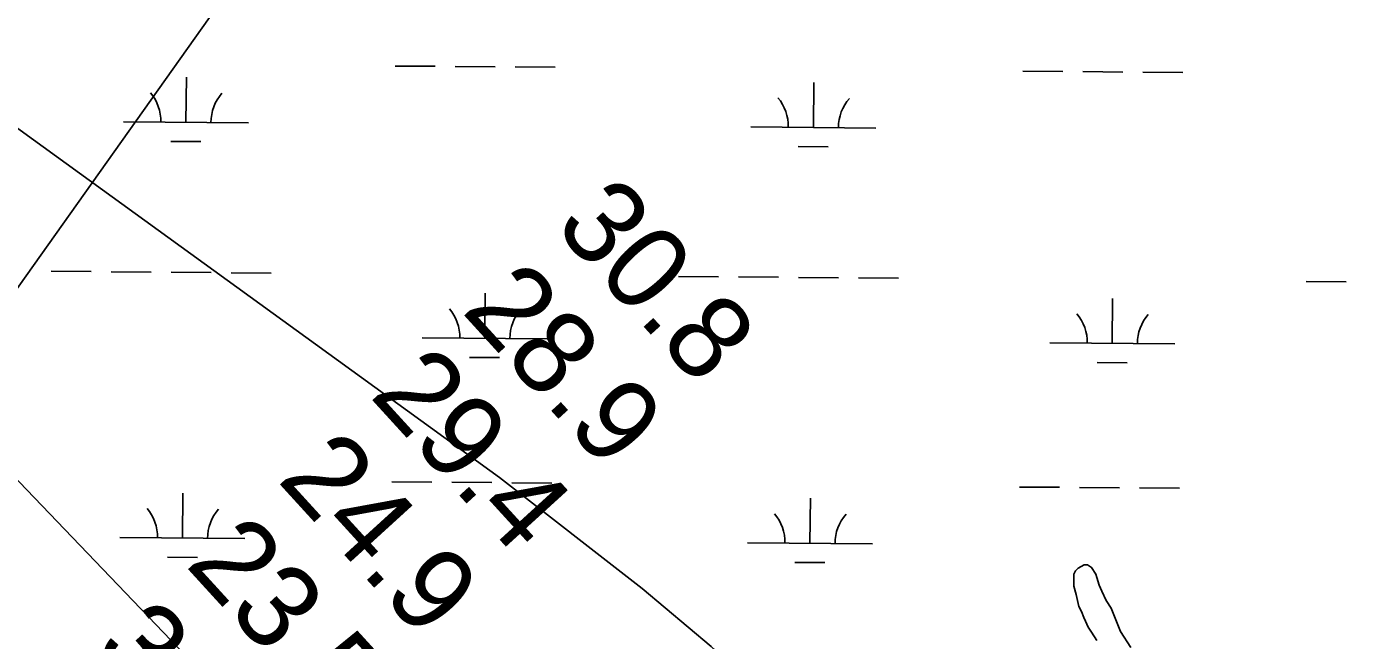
# Model space of a CAD drawing. Extents: x 3271442 to 3309282, y 752266 to 777610.
# Drawn here: x 3294405 to 3295468, y 766986 to 767477 of the extents above; entities that cross this region are included whole.
import ezdxf

# ---------------------------------------------------------------- set-up
doc = ezdxf.new("R2010")
doc.units = 0
for name, color, linetype in [('V-RIVR-RANG', 7, 'Continuous'), ('V-SITE-VEGE', 7, 'Continuous'), ('V-TOPO-MAJR', 7, 'Continuous'), ('V-WETL-SWMP', 7, 'Continuous')]:
    doc.layers.add(name, color=color, linetype=linetype)

msp = doc.modelspace()

# ---------------------------------------------------------------- linework, layer by layer
at = {"layer": 'V-RIVR-RANG'}
msp.add_line((3294641.4, 767611), (3293947, 766632.3), dxfattribs=at)
at = {"layer": 'V-SITE-VEGE'}
for points in [[(3295261.5, 766986.1), (3295257.4, 766992.9), (3295254.6, 766997), (3295252.6, 767001.7), (3295251.2, 767004.5), (3295249.2, 767009.3), (3295247.2, 767013.3), (3295245.1, 767022.9), (3295243.1, 767029.7), (3295243.1, 767039.2), (3295244.5, 767042), (3295246.5, 767044), (3295251.3, 767046.7), (3295254, 767046.7), (3295257.4, 767044.7), (3295260.8, 767039.2), (3295261.5, 767036.5)], [(3295261.5, 767036.5), (3295263.5, 767030.4), (3295265.6, 767025.6), (3295269, 767018.1), (3295273.1, 767012), (3295280.5, 766993.5), (3295288.7, 766980.6)]]:
    msp.add_lwpolyline(points, dxfattribs=at)
at = {"layer": 'V-TOPO-MAJR'}
for points in [[(3295685.6, 766055.3), (3295639, 766117.6), (3295592.8, 766180.2), (3295546.9, 766243.1), (3295497, 766311.7), (3295476.1, 766340.3), (3295454.9, 766368.7), (3295433.5, 766396.9), (3295411.9, 766425), (3295101.1, 766824.6), (3295054.8, 766879.8), (3295005.9, 766932.5), (3294953.2, 766981.4), (3294898, 767027.8), (3294783.8, 767116.7), (3294318.8, 767453.5)], [(3294326.6, 767189.2), (3294563.5, 766941.9)]]:
    msp.add_lwpolyline(points, dxfattribs=at)
at = {"layer": 'V-WETL-SWMP'}
for p, q in [((3294700.4, 767445.8), (3294732.4, 767445.6)), ((3294748.4, 767445.4), (3294780.4, 767445.2)), ((3294796.4, 767445.1), (3294828.4, 767444.8)), ((3295202.3, 767441.7), (3295234.3, 767441.4)), ((3295250.3, 767441.3), (3295282.3, 767441)), ((3295298.3, 767440.9), (3295330.3, 767440.7)), ((3294533, 767400.8), (3294533.3, 767436.8)), ((3295034.9, 767396.7), (3295035.2, 767432.7)), ((3294483, 767401.2), (3294583, 767400.4)), ((3294984.9, 767397.1), (3295084.9, 767396.2)), ((3294520.9, 767385.5), (3294544.9, 767385.3)), ((3295022.7, 767381.3), (3295046.7, 767381.1)), ((3294425.2, 767281.6), (3294457.2, 767281.3)), ((3294473.2, 767281.2), (3294505.2, 767280.9)), ((3294521.2, 767280.8), (3294553.1, 767280.5)), ((3294569.1, 767280.4), (3294601.1, 767280.2)), ((3294927, 767277.5), (3294959, 767277.2)), ((3294975, 767277.1), (3295007, 767276.8)), ((3295023, 767276.7), (3295055, 767276.4)), ((3295071, 767276.3), (3295103, 767276)), ((3295428.9, 767273.3), (3295460.9, 767273.1)), ((3294772, 767228), (3294772.3, 767264)), ((3295273.9, 767223.9), (3295274.2, 767259.9)), ((3294722, 767228.4), (3294822, 767227.6)), ((3295223.9, 767224.3), (3295323.9, 767223.5)), ((3294759.9, 767212.7), (3294783.9, 767212.5)), ((3295261.8, 767208.5), (3295285.8, 767208.3)), ((3294697.7, 767113.2), (3294729.7, 767112.9)), ((3294745.7, 767112.8), (3294777.7, 767112.5)), ((3294793.7, 767112.4), (3294825.7, 767112.1)), ((3294530.2, 767068.1), (3294530.5, 767104.1)), ((3295032.1, 767064), (3295032.4, 767100)), ((3295199.6, 767109), (3295231.6, 767108.8)), ((3295247.6, 767108.6), (3295279.6, 767108.4)), ((3295295.6, 767108.3), (3295327.6, 767108)), ((3294480.2, 767068.5), (3294580.2, 767067.7)), ((3294982.1, 767064.4), (3295082.1, 767063.6)), ((3294518.1, 767052.8), (3294542.1, 767052.6)), ((3295020, 767048.7), (3295044, 767048.5))]:
    msp.add_line(p, q, dxfattribs=at)
for centre, start, end in [((3294477.7, 767401.7), 358.7563, 40.2999), ((3294588.2, 767400.8), 138.7563, 180.2999), ((3294979.6, 767397.6), 358.7563, 40.2999), ((3295090.1, 767396.7), 138.7563, 180.2999), ((3294716.8, 767228.9), 358.7563, 40.2999), ((3294827.3, 767228), 138.7563, 180.2999), ((3295218.7, 767224.8), 358.7563, 40.2999), ((3295329.2, 767223.9), 138.7563, 180.2999), ((3294475, 767069.1), 358.7563, 40.2999), ((3294585.5, 767068.1), 138.7563, 180.2999), ((3294976.9, 767064.9), 358.7563, 40.2999), ((3295087.4, 767064), 138.7563, 180.2999)]:
    msp.add_arc(centre, 35.2, start, end, dxfattribs=at)

# ---------------------------------------------------------------- texts
at = {"layer": 'V-RIVR-RANG'}
for s, p in [('30.8', (3294826.4, 767316.9)), ('28.9', (3294752.5, 767249.6)), ('29.4', (3294679, 767181.8)), ('24.9', (3294605.1, 767114.4)), ('23.5', (3294531.6, 767046.6)), ('33.4', (3294457.9, 766979.1))]:
    msp.add_text(s, height=67, rotation=312.3683, dxfattribs=at).set_placement(p)

doc.saveas('drawing.dxf')
